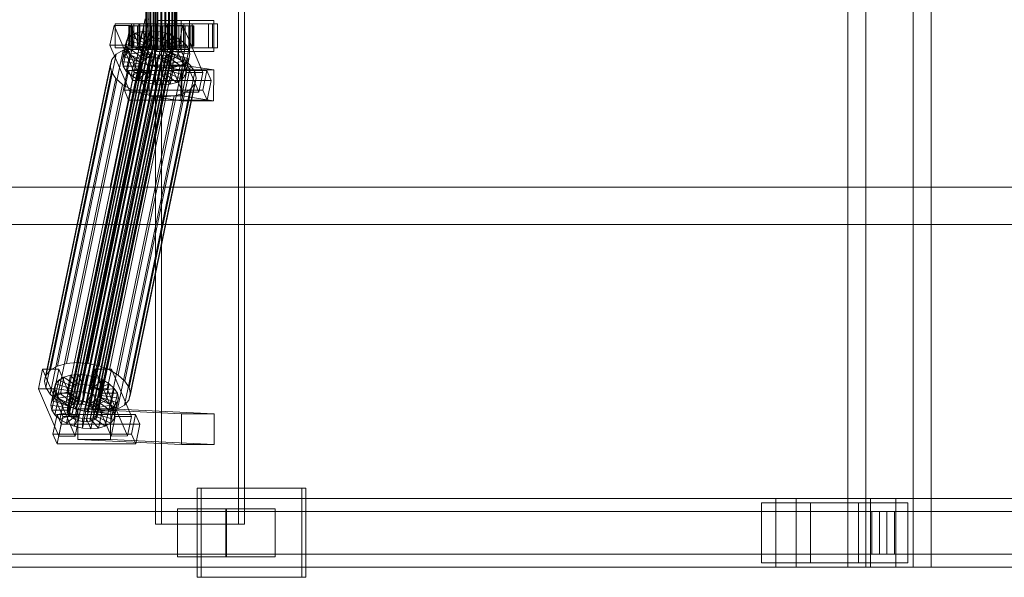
# Model space of a CAD drawing. Header units: millimetres. Extents: x -3490 to 61924, y -72580 to 6847.
# Tile 516 of 656: x 20044 to 20618, y -18456 to -18130. Entities that reach past the tile are written whole.
import ezdxf

# ---------------------------------------------------------------- set-up
doc = ezdxf.new("R2010")
doc.units = ezdxf.units.MM
doc.layers.add('superior_C02', color=7, linetype='Continuous', lineweight=0)

msp = doc.modelspace()

# ---------------------------------------------------------------- linework, layer by layer
at = {"layer": 'superior_C02'}
for p, q in [((20526.757, -17550), (20526.757, -18450)), ((20537.188, -18450), (20537.188, -17550)), ((20564.939, -18450), (20564.939, -17550)), ((20575.37, -17550), (20575.37, -18450)), ((20122.893, -17575), (20122.893, -18425)), ((20126.47, -18425), (20126.47, -17575)), ((20171.385, -18425), (20171.385, -17575)), ((20174.961, -17575), (20174.961, -18425)), ((20117.402, -18148), (20117.402, -17852)), ((20117.613, -18148), (20117.613, -17852)), ((20117.804, -18148), (20117.804, -17852)), ((20118.423, -18148), (20118.423, -17852)), ((20118.791, -18148), (20118.791, -17852)), ((20119.776, -18148), (20119.776, -17852)), ((20120.296, -18148), (20120.296, -17852)), ((20121.58, -18148), (20121.58, -17852)), ((20122.217, -18148), (20122.217, -17852)), ((20123.712, -18148), (20123.712, -17852)), ((20124.422, -18148), (20124.422, -17852)), ((20126.027, -18148), (20126.027, -17852)), ((20126.762, -18148), (20126.762, -17852)), ((20128.367, -18148), (20128.367, -17852)), ((20129.077, -18148), (20129.077, -17852)), ((20130.573, -18148), (20130.573, -17852)), ((20131.209, -18148), (20131.209, -17852)), ((20132.493, -18148), (20132.493, -17852)), ((20133.013, -18148), (20133.013, -17852)), ((20133.999, -18148), (20133.999, -17852)), ((20134.366, -18148), (20134.366, -17852)), ((20134.986, -17852), (20134.986, -18148)), ((20135.176, -18148), (20135.176, -17852)), ((20135.387, -18148), (20135.387, -17852)), ((20117.046, -18130), (20096.643, -18228.298)), ((20098.422, -18228.298), (20118.824, -18130)), ((20109.039, -18133), (20099.494, -18133)), ((20099.494, -18133), (20099.494, -18147)), ((20113.8, -18133), (20099.494, -18133)), ((20109.039, -18147), (20109.039, -18133)), ((20109.039, -18133), (20123.346, -18133)), ((20156.159, -18133), (20110.341, -18133)), ((20110.341, -18133), (20110.341, -18147)), ((20113.321, -18133), (20110.341, -18133)), ((20113.321, -18147), (20113.321, -18133)), ((20113.321, -18133), (20159.14, -18133)), ((20113.8, -18147), (20113.8, -18133)), ((20113.8, -18133), (20123.346, -18133)), ((20123.346, -18133), (20123.346, -18147)), ((20142.795, -18131), (20123.704, -18131)), ((20123.704, -18131), (20123.704, -18149)), ((20137.892, -18131), (20123.704, -18131)), ((20139.585, -18133), (20130.04, -18133)), ((20130.04, -18133), (20130.04, -18147)), ((20144.346, -18133), (20130.04, -18133)), ((20137.892, -18149), (20137.892, -18131)), ((20137.892, -18131), (20156.983, -18131)), ((20139.585, -18147), (20139.585, -18133)), ((20139.585, -18133), (20153.892, -18133)), ((20142.795, -18149), (20142.795, -18131)), ((20142.795, -18131), (20156.983, -18131)), ((20144.346, -18147), (20144.346, -18133)), ((20144.346, -18133), (20153.892, -18133)), ((20153.892, -18133), (20153.892, -18147)), ((20156.159, -18147), (20156.159, -18133)), ((20156.159, -18133), (20159.14, -18133)), ((20156.983, -18131), (20156.983, -18149)), ((20159.14, -18133), (20159.14, -18147)), ((20098.806, -18133.859), (20096.425, -18145.327)), ((20108.351, -18133.847), (20098.806, -18133.859)), ((20110.556, -18161.391), (20098.806, -18133.859)), ((20105.971, -18145.315), (20108.351, -18133.847)), ((20107.857, -18134), (20107.411, -18134)), ((20107.411, -18134), (20117.402, -18134)), ((20107.411, -18146), (20107.411, -18134)), ((20107.411, -18134), (20108.258, -18134)), ((20109.566, -18134), (20107.857, -18134)), ((20107.857, -18134), (20117.613, -18134)), ((20107.857, -18146), (20107.857, -18134)), ((20111.215, -18138.419), (20108.198, -18140.156)), ((20108.258, -18134), (20117.804, -18134)), ((20108.258, -18146), (20108.258, -18134)), ((20108.258, -18134), (20110.342, -18134)), ((20108.351, -18133.847), (20120.102, -18161.379)), ((20109.175, -18148.249), (20111.215, -18138.419)), ((20112.422, -18134), (20109.566, -18134)), ((20109.566, -18134), (20118.423, -18134)), ((20109.566, -18146), (20109.566, -18134)), ((20110.342, -18134), (20118.791, -18134)), ((20110.342, -18146), (20110.342, -18134)), ((20110.342, -18134), (20113.52, -18134)), ((20115.125, -18137.325), (20111.215, -18138.419)), ((20111.215, -18138.419), (20118.108, -18143.38)), ((20116.231, -18134), (20112.422, -18134)), ((20112.422, -18134), (20119.776, -18134)), ((20112.422, -18146), (20112.422, -18134)), ((20113.084, -18147.155), (20115.125, -18137.325)), ((20113.52, -18134), (20120.296, -18134)), ((20113.52, -18146), (20113.52, -18134)), ((20113.52, -18134), (20117.575, -18134)), ((20119.66, -18136.948), (20115.125, -18137.325)), ((20115.125, -18137.325), (20119.96, -18142.862)), ((20120.732, -18134), (20116.231, -18134)), ((20116.231, -18134), (20121.58, -18134)), ((20116.231, -18146), (20116.231, -18134)), ((20117.402, -18134), (20117.613, -18134)), ((20117.402, -18134), (20117.402, -18146)), ((20117.804, -18134), (20117.402, -18134)), ((20117.575, -18134), (20122.217, -18134)), ((20117.575, -18146), (20117.575, -18134)), ((20117.575, -18134), (20122.231, -18134)), ((20117.613, -18134), (20118.423, -18134)), ((20117.613, -18134), (20117.613, -18146)), ((20117.62, -18146.777), (20119.66, -18136.948)), ((20117.804, -18134), (20117.804, -18146)), ((20118.791, -18134), (20117.804, -18134)), ((20118.423, -18134), (20119.776, -18134)), ((20118.423, -18134), (20118.423, -18146)), ((20118.791, -18134), (20118.791, -18146)), ((20120.296, -18134), (20118.791, -18134)), ((20124.513, -18137.313), (20119.66, -18136.948)), ((20119.66, -18136.948), (20122.108, -18142.683)), ((20119.776, -18134), (20121.58, -18134)), ((20119.776, -18134), (20119.776, -18146)), ((20120.296, -18134), (20120.296, -18146)), ((20122.217, -18134), (20120.296, -18134)), ((20125.619, -18134), (20120.732, -18134)), ((20120.732, -18134), (20123.712, -18134)), ((20120.732, -18146), (20120.732, -18134)), ((20121.58, -18134), (20123.712, -18134)), ((20121.58, -18134), (20121.58, -18146)), ((20122.217, -18134), (20122.217, -18146)), ((20124.422, -18134), (20122.217, -18134)), ((20122.231, -18134), (20124.422, -18134)), ((20122.231, -18146), (20122.231, -18134)), ((20122.231, -18134), (20127.171, -18134)), ((20122.473, -18147.143), (20124.513, -18137.313)), ((20123.712, -18134), (20126.027, -18134)), ((20123.712, -18134), (20123.712, -18146)), ((20124.513, -18137.313), (20124.407, -18142.856)), ((20124.422, -18134), (20124.422, -18146)), ((20126.762, -18134), (20124.422, -18134)), ((20129.352, -18138.396), (20124.513, -18137.313)), ((20130.559, -18134), (20125.619, -18134)), ((20125.619, -18134), (20126.027, -18134)), ((20125.619, -18146), (20125.619, -18134)), ((20126.027, -18134), (20128.367, -18134)), ((20126.027, -18134), (20126.027, -18146)), ((20129.352, -18138.396), (20126.699, -18143.369)), ((20127.171, -18134), (20126.762, -18134)), ((20126.762, -18134), (20126.762, -18146)), ((20129.077, -18134), (20126.762, -18134)), ((20129.351, -18133.821), (20126.971, -18145.289)), ((20127.171, -18146), (20127.171, -18134)), ((20127.171, -18134), (20132.058, -18134)), ((20127.311, -18148.226), (20129.352, -18138.396)), ((20130.559, -18134), (20128.367, -18134)), ((20128.367, -18134), (20130.573, -18134)), ((20128.367, -18134), (20128.367, -18146)), ((20132.058, -18134), (20129.077, -18134)), ((20129.077, -18134), (20129.077, -18146)), ((20131.209, -18134), (20129.077, -18134)), ((20138.897, -18133.809), (20129.351, -18133.821)), ((20141.102, -18161.353), (20129.351, -18133.821)), ((20133.847, -18140.123), (20129.352, -18138.396)), ((20135.215, -18134), (20130.559, -18134)), ((20130.559, -18146), (20130.559, -18134)), ((20135.215, -18134), (20130.573, -18134)), ((20130.573, -18134), (20132.493, -18134)), ((20130.573, -18134), (20130.573, -18146)), ((20136.559, -18134), (20131.209, -18134)), ((20131.209, -18134), (20131.209, -18146)), ((20133.013, -18134), (20131.209, -18134)), ((20132.058, -18146), (20132.058, -18134)), ((20132.058, -18134), (20136.559, -18134)), ((20139.27, -18134), (20132.493, -18134)), ((20132.493, -18134), (20133.999, -18134)), ((20132.493, -18134), (20132.493, -18146)), ((20140.367, -18134), (20133.013, -18134)), ((20133.013, -18134), (20133.013, -18146)), ((20134.366, -18134), (20133.013, -18134)), ((20142.447, -18134), (20133.999, -18134)), ((20133.999, -18134), (20134.986, -18134)), ((20133.999, -18134), (20133.999, -18146)), ((20143.223, -18134), (20134.366, -18134)), ((20134.366, -18134), (20134.366, -18146)), ((20135.176, -18134), (20134.366, -18134)), ((20134.986, -18134), (20144.531, -18134)), ((20134.986, -18146), (20134.986, -18134)), ((20134.986, -18134), (20135.387, -18134)), ((20144.933, -18134), (20135.176, -18134)), ((20135.176, -18134), (20135.176, -18146)), ((20135.387, -18134), (20135.176, -18134)), ((20139.27, -18134), (20135.215, -18134)), ((20135.215, -18146), (20135.215, -18134)), ((20145.379, -18134), (20135.387, -18134)), ((20135.387, -18134), (20135.387, -18146)), ((20136.516, -18145.277), (20138.897, -18133.809)), ((20136.559, -18146), (20136.559, -18134)), ((20136.559, -18134), (20140.367, -18134)), ((20138.897, -18133.809), (20150.647, -18161.341)), ((20142.447, -18134), (20139.27, -18134)), ((20139.27, -18146), (20139.27, -18134)), ((20140.367, -18146), (20140.367, -18134)), ((20140.367, -18134), (20143.223, -18134)), ((20144.531, -18134), (20142.447, -18134)), ((20142.447, -18146), (20142.447, -18134)), ((20143.223, -18146), (20143.223, -18134)), ((20143.223, -18134), (20144.933, -18134)), ((20144.531, -18134), (20144.531, -18146)), ((20145.379, -18134), (20144.531, -18134)), ((20144.933, -18146), (20144.933, -18134)), ((20144.933, -18134), (20145.379, -18134)), ((20145.379, -18146), (20145.379, -18134)), ((20071.408, -18358.68), (20115.783, -18144.881)), ((20071.735, -18357.434), (20116.11, -18143.635)), ((20072.643, -18356.363), (20117.019, -18142.565)), ((20074.073, -18355.541), (20118.448, -18141.742)), ((20075.924, -18355.022), (20120.3, -18141.224)), ((20078.073, -18354.844), (20122.448, -18141.045)), ((20080.371, -18355.017), (20124.747, -18141.218)), ((20082.664, -18355.53), (20127.039, -18141.731)), ((20084.793, -18356.348), (20129.168, -18142.549)), ((20086.614, -18357.415), (20130.99, -18143.617)), ((20088.004, -18358.659), (20132.38, -18144.861)), ((20104.239, -18152.246), (20106.279, -18142.416)), ((20106.279, -18142.416), (20105.589, -18145.047)), ((20106.158, -18149.985), (20108.198, -18140.156)), ((20108.198, -18140.156), (20106.279, -18142.416)), ((20106.279, -18142.416), (20115.77, -18145.274)), ((20108.198, -18140.156), (20116.679, -18144.203)), ((20116.679, -18144.203), (20114.639, -18154.033)), ((20115.77, -18145.274), (20116.679, -18144.203)), ((20116.11, -18143.635), (20115.783, -18144.881)), ((20115.783, -18144.881), (20116.061, -18146.218)), ((20118.108, -18143.38), (20116.068, -18153.21)), ((20117.019, -18142.565), (20116.11, -18143.635)), ((20116.679, -18144.203), (20118.108, -18143.38)), ((20118.448, -18141.742), (20117.019, -18142.565)), ((20119.96, -18142.862), (20117.92, -18152.692)), ((20118.108, -18143.38), (20119.96, -18142.862)), ((20120.3, -18141.224), (20118.448, -18141.742)), ((20119.96, -18142.862), (20122.108, -18142.683)), ((20122.108, -18142.683), (20120.068, -18152.513)), ((20122.448, -18141.045), (20120.3, -18141.224)), ((20122.108, -18142.683), (20124.407, -18142.856)), ((20124.407, -18142.856), (20122.367, -18152.686)), ((20124.747, -18141.218), (20122.448, -18141.045)), ((20124.407, -18142.856), (20126.699, -18143.369)), ((20126.699, -18143.369), (20124.659, -18153.199)), ((20127.039, -18141.731), (20124.747, -18141.218)), ((20126.699, -18143.369), (20128.828, -18144.188)), ((20128.828, -18144.188), (20126.788, -18154.017)), ((20129.168, -18142.549), (20127.039, -18141.731)), ((20133.847, -18140.123), (20128.828, -18144.188)), ((20128.828, -18144.188), (20130.65, -18145.255)), ((20130.99, -18143.617), (20129.168, -18142.549)), ((20137.693, -18142.377), (20130.65, -18145.255)), ((20132.38, -18144.861), (20130.99, -18143.617)), ((20131.807, -18149.953), (20133.847, -18140.123)), ((20133.243, -18146.196), (20132.38, -18144.861)), ((20137.693, -18142.377), (20133.847, -18140.123)), ((20135.652, -18152.207), (20137.693, -18142.377)), ((20140.626, -18145.003), (20137.693, -18142.377)), ((20065.829, -18332.659), (20104.083, -18148.35)), ((20071.055, -18331.197), (20109.31, -18146.887)), ((20071.685, -18360.017), (20116.061, -18146.218)), ((20072.548, -18361.352), (20116.924, -18147.554)), ((20073.938, -18362.596), (20118.313, -18148.798)), ((20075.759, -18363.664), (20120.135, -18149.865)), ((20077.118, -18330.692), (20115.373, -18146.383)), ((20083.606, -18331.181), (20121.86, -18146.872)), ((20087.909, -18363.648), (20132.284, -18149.85)), ((20088.818, -18362.578), (20133.193, -18148.779)), ((20133.243, -18146.196), (20088.867, -18359.995)), ((20089.145, -18361.332), (20133.52, -18147.533)), ((20090.074, -18332.629), (20128.329, -18148.32)), ((20096.084, -18334.938), (20134.339, -18150.629)), ((20096.425, -18145.327), (20105.971, -18145.315)), ((20096.425, -18145.327), (20108.176, -18172.859)), ((20099.494, -18147), (20109.039, -18147)), ((20099.494, -18147), (20113.8, -18147)), ((20104.083, -18148.35), (20100.05, -18150.672)), ((20103.549, -18154.877), (20105.589, -18145.047)), ((20109.31, -18146.887), (20104.083, -18148.35)), ((20104.135, -18157.698), (20106.175, -18147.868)), ((20104.239, -18152.246), (20106.158, -18149.985)), ((20105.589, -18145.047), (20115.443, -18146.52)), ((20105.589, -18145.047), (20106.175, -18147.868)), ((20117.721, -18172.847), (20105.971, -18145.315)), ((20106.158, -18149.985), (20109.175, -18148.249)), ((20114.639, -18154.033), (20106.158, -18149.985)), ((20106.175, -18147.868), (20115.721, -18147.856)), ((20106.175, -18147.868), (20107.997, -18150.688)), ((20117.402, -18146), (20107.411, -18146)), ((20107.411, -18146), (20107.857, -18146)), ((20108.258, -18146), (20107.411, -18146)), ((20117.613, -18146), (20107.857, -18146)), ((20107.857, -18146), (20109.566, -18146)), ((20107.997, -18150.688), (20116.584, -18149.192)), ((20117.804, -18146), (20108.258, -18146)), ((20110.342, -18146), (20108.258, -18146)), ((20123.346, -18147), (20109.039, -18147)), ((20109.175, -18148.249), (20113.084, -18147.155)), ((20116.068, -18153.21), (20109.175, -18148.249)), ((20115.373, -18146.383), (20109.31, -18146.887)), ((20118.423, -18146), (20109.566, -18146)), ((20109.566, -18146), (20112.422, -18146)), ((20110.341, -18147), (20156.159, -18147)), ((20110.341, -18147), (20113.321, -18147)), ((20118.791, -18146), (20110.342, -18146)), ((20113.52, -18146), (20110.342, -18146)), ((20110.931, -18153.314), (20117.973, -18150.436)), ((20119.776, -18146), (20112.422, -18146)), ((20112.422, -18146), (20116.231, -18146)), ((20113.084, -18147.155), (20117.62, -18146.777)), ((20117.92, -18152.692), (20113.084, -18147.155)), ((20159.14, -18147), (20113.321, -18147)), ((20115.443, -18146.52), (20113.403, -18156.35)), ((20120.296, -18146), (20113.52, -18146)), ((20117.575, -18146), (20113.52, -18146)), ((20115.721, -18147.856), (20113.68, -18157.686)), ((20115.77, -18145.274), (20113.73, -18155.103)), ((20123.346, -18147), (20113.8, -18147)), ((20116.584, -18149.192), (20114.543, -18159.022)), ((20121.86, -18146.872), (20115.373, -18146.383)), ((20115.443, -18146.52), (20115.77, -18145.274)), ((20115.721, -18147.856), (20115.443, -18146.52)), ((20116.584, -18149.192), (20115.721, -18147.856)), ((20117.973, -18150.436), (20115.933, -18160.266)), ((20116.061, -18146.218), (20116.924, -18147.554)), ((20121.58, -18146), (20116.231, -18146)), ((20116.231, -18146), (20120.732, -18146)), ((20117.973, -18150.436), (20116.584, -18149.192)), ((20116.924, -18147.554), (20118.313, -18148.798)), ((20117.613, -18146), (20117.402, -18146)), ((20117.402, -18146), (20117.804, -18146)), ((20117.804, -18148), (20117.402, -18148)), ((20117.402, -18148), (20117.613, -18148)), ((20122.217, -18146), (20117.575, -18146)), ((20122.231, -18146), (20117.575, -18146)), ((20118.423, -18146), (20117.613, -18146)), ((20117.613, -18148), (20118.423, -18148)), ((20120.068, -18152.513), (20117.62, -18146.777)), ((20117.62, -18146.777), (20122.473, -18147.143)), ((20117.804, -18146), (20118.791, -18146)), ((20118.791, -18148), (20117.804, -18148)), ((20119.795, -18151.503), (20117.973, -18150.436)), ((20118.313, -18148.798), (20120.135, -18149.865)), ((20119.776, -18146), (20118.423, -18146)), ((20118.423, -18148), (20119.776, -18148)), ((20118.791, -18146), (20120.296, -18146)), ((20120.296, -18148), (20118.791, -18148)), ((20121.58, -18146), (20119.776, -18146)), ((20119.776, -18148), (20121.58, -18148)), ((20120.135, -18149.865), (20122.264, -18150.683)), ((20120.296, -18146), (20122.217, -18146)), ((20122.217, -18148), (20120.296, -18148)), ((20123.712, -18146), (20120.732, -18146)), ((20120.732, -18146), (20125.619, -18146)), ((20123.712, -18146), (20121.58, -18146)), ((20121.58, -18148), (20123.712, -18148)), ((20128.329, -18148.32), (20121.86, -18146.872)), ((20122.217, -18146), (20124.422, -18146)), ((20124.422, -18148), (20122.217, -18148)), ((20124.422, -18146), (20122.231, -18146)), ((20127.171, -18146), (20122.231, -18146)), ((20122.367, -18152.686), (20122.473, -18147.143)), ((20122.473, -18147.143), (20127.311, -18148.226)), ((20123.704, -18149), (20142.795, -18149)), ((20137.892, -18149), (20123.704, -18149)), ((20126.027, -18146), (20123.712, -18146)), ((20123.712, -18148), (20126.027, -18148)), ((20124.422, -18146), (20126.762, -18146)), ((20126.762, -18148), (20124.422, -18148)), ((20124.659, -18153.199), (20127.311, -18148.226)), ((20126.027, -18146), (20125.619, -18146)), ((20125.619, -18146), (20130.559, -18146)), ((20128.367, -18146), (20126.027, -18146)), ((20126.027, -18148), (20128.367, -18148)), ((20126.762, -18146), (20127.171, -18146)), ((20126.762, -18146), (20129.077, -18146)), ((20129.077, -18148), (20126.762, -18148)), ((20126.788, -18154.017), (20131.807, -18149.953)), ((20126.971, -18145.289), (20136.516, -18145.277)), ((20126.971, -18145.289), (20138.721, -18172.821)), ((20132.058, -18146), (20127.171, -18146)), ((20127.311, -18148.226), (20131.807, -18149.953)), ((20134.339, -18150.629), (20128.329, -18148.32)), ((20130.573, -18146), (20128.367, -18146)), ((20128.367, -18146), (20130.559, -18146)), ((20128.367, -18148), (20130.573, -18148)), ((20130.65, -18145.255), (20128.61, -18155.085)), ((20129.077, -18146), (20132.058, -18146)), ((20129.077, -18146), (20131.209, -18146)), ((20131.209, -18148), (20129.077, -18148)), ((20132.04, -18146.499), (20129.999, -18156.329)), ((20130.04, -18147), (20139.585, -18147)), ((20130.04, -18147), (20144.346, -18147)), ((20130.559, -18146), (20135.215, -18146)), ((20132.493, -18146), (20130.573, -18146)), ((20130.573, -18146), (20135.215, -18146)), ((20130.573, -18148), (20132.493, -18148)), ((20130.65, -18145.255), (20132.04, -18146.499)), ((20132.853, -18150.417), (20130.813, -18160.247)), ((20130.855, -18150.672), (20132.284, -18149.85)), ((20130.862, -18157.665), (20132.903, -18147.835)), ((20133.18, -18149.171), (20131.14, -18159.001)), ((20131.209, -18146), (20136.559, -18146)), ((20131.209, -18146), (20133.013, -18146)), ((20133.013, -18148), (20131.209, -18148)), ((20131.807, -18149.953), (20135.652, -18152.207)), ((20132.853, -18150.417), (20131.944, -18151.488)), ((20140.626, -18145.003), (20132.04, -18146.499)), ((20132.04, -18146.499), (20132.903, -18147.835)), ((20136.559, -18146), (20132.058, -18146)), ((20132.284, -18149.85), (20133.193, -18148.779)), ((20133.999, -18146), (20132.493, -18146)), ((20132.493, -18146), (20139.27, -18146)), ((20132.493, -18148), (20133.999, -18148)), ((20133.18, -18149.171), (20132.853, -18150.417)), ((20142.344, -18153.275), (20132.853, -18150.417)), ((20132.903, -18147.835), (20142.448, -18147.823)), ((20132.903, -18147.835), (20133.18, -18149.171)), ((20133.013, -18146), (20140.367, -18146)), ((20133.013, -18146), (20134.366, -18146)), ((20134.366, -18148), (20133.013, -18148)), ((20143.034, -18150.644), (20133.18, -18149.171)), ((20133.193, -18148.779), (20133.52, -18147.533)), ((20133.52, -18147.533), (20133.243, -18146.196)), ((20134.986, -18146), (20133.999, -18146)), ((20133.999, -18146), (20142.447, -18146)), ((20133.999, -18148), (20134.986, -18148)), ((20139.479, -18153.641), (20134.339, -18150.629)), ((20134.366, -18146), (20143.223, -18146)), ((20134.366, -18146), (20135.176, -18146)), ((20135.176, -18148), (20134.366, -18148)), ((20144.531, -18146), (20134.986, -18146)), ((20135.387, -18146), (20134.986, -18146)), ((20134.986, -18148), (20135.387, -18148)), ((20135.176, -18146), (20144.933, -18146)), ((20135.176, -18146), (20135.387, -18146)), ((20135.387, -18148), (20135.176, -18148)), ((20135.215, -18146), (20139.27, -18146)), ((20135.387, -18146), (20145.379, -18146)), ((20148.267, -18172.809), (20136.516, -18145.277)), ((20140.367, -18146), (20136.559, -18146)), ((20156.983, -18149), (20137.892, -18149)), ((20138.586, -18154.833), (20140.626, -18145.003)), ((20139.27, -18146), (20142.447, -18146)), ((20153.892, -18147), (20139.585, -18147)), ((20143.223, -18146), (20140.367, -18146)), ((20142.448, -18147.823), (20140.408, -18157.653)), ((20142.448, -18147.823), (20140.626, -18145.003)), ((20140.994, -18160.474), (20143.034, -18150.644)), ((20142.344, -18153.275), (20143.034, -18150.644)), ((20142.447, -18146), (20144.531, -18146)), ((20143.034, -18150.644), (20142.448, -18147.823)), ((20156.983, -18149), (20142.795, -18149)), ((20144.933, -18146), (20143.223, -18146)), ((20153.892, -18147), (20144.346, -18147)), ((20144.531, -18146), (20145.379, -18146)), ((20145.379, -18146), (20144.933, -18146)), ((20159.14, -18147), (20156.159, -18147)), ((20059.23, -18338.003), (20097.485, -18153.694)), ((20061.796, -18334.981), (20100.05, -18150.672)), ((20077.889, -18364.482), (20122.264, -18150.683)), ((20080.181, -18364.995), (20124.556, -18151.196)), ((20082.479, -18365.168), (20126.855, -18151.369)), ((20084.628, -18364.989), (20129.003, -18151.191)), ((20086.48, -18364.471), (20130.855, -18150.672)), ((20097.485, -18153.694), (20096.562, -18157.211)), ((20100.05, -18150.672), (20097.485, -18153.694)), ((20101.225, -18337.95), (20139.479, -18153.641)), ((20103.549, -18154.877), (20104.239, -18152.246)), ((20113.403, -18156.35), (20103.549, -18154.877)), ((20104.135, -18157.698), (20103.549, -18154.877)), ((20113.73, -18155.103), (20104.239, -18152.246)), ((20105.957, -18160.518), (20107.997, -18150.688)), ((20107.997, -18150.688), (20110.931, -18153.314)), ((20108.89, -18163.144), (20110.931, -18153.314)), ((20110.931, -18153.314), (20114.776, -18155.567)), ((20112.736, -18165.397), (20114.776, -18155.567)), ((20113.73, -18155.103), (20113.403, -18156.35)), ((20113.403, -18156.35), (20113.68, -18157.686)), ((20114.639, -18154.033), (20113.73, -18155.103)), ((20116.068, -18153.21), (20114.639, -18154.033)), ((20114.776, -18155.567), (20119.795, -18151.503)), ((20114.776, -18155.567), (20119.271, -18157.295)), ((20117.92, -18152.692), (20116.068, -18153.21)), ((20119.795, -18151.503), (20117.755, -18161.333)), ((20120.068, -18152.513), (20117.92, -18152.692)), ((20119.271, -18157.295), (20121.924, -18152.321)), ((20121.924, -18152.321), (20119.795, -18151.503)), ((20121.924, -18152.321), (20119.884, -18162.151)), ((20122.367, -18152.686), (20120.068, -18152.513)), ((20124.216, -18152.835), (20121.924, -18152.321)), ((20124.216, -18152.835), (20122.176, -18162.664)), ((20122.264, -18150.683), (20124.556, -18151.196)), ((20124.659, -18153.199), (20122.367, -18152.686)), ((20124.11, -18158.378), (20124.216, -18152.835)), ((20126.515, -18153.008), (20124.216, -18152.835)), ((20126.515, -18153.008), (20124.475, -18162.837)), ((20124.556, -18151.196), (20126.855, -18151.369)), ((20126.788, -18154.017), (20124.659, -18153.199)), ((20128.663, -18152.829), (20126.515, -18153.008)), ((20128.963, -18158.743), (20126.515, -18153.008)), ((20128.663, -18152.829), (20126.623, -18162.659)), ((20128.61, -18155.085), (20126.788, -18154.017)), ((20126.855, -18151.369), (20129.003, -18151.191)), ((20130.515, -18152.311), (20128.475, -18162.14)), ((20128.61, -18155.085), (20135.652, -18152.207)), ((20129.999, -18156.329), (20128.61, -18155.085)), ((20130.515, -18152.311), (20128.663, -18152.829)), ((20133.498, -18158.366), (20128.663, -18152.829)), ((20129.003, -18151.191), (20130.855, -18150.672)), ((20131.944, -18151.488), (20129.904, -18161.318)), ((20129.999, -18156.329), (20138.586, -18154.833)), ((20130.862, -18157.665), (20129.999, -18156.329)), ((20131.944, -18151.488), (20130.515, -18152.311)), ((20137.408, -18157.272), (20130.515, -18152.311)), ((20140.425, -18155.535), (20131.944, -18151.488)), ((20135.652, -18152.207), (20138.586, -18154.833)), ((20137.408, -18157.272), (20140.425, -18155.535)), ((20138.385, -18165.365), (20140.425, -18155.535)), ((20138.586, -18154.833), (20140.408, -18157.653)), ((20143.401, -18157.152), (20139.479, -18153.641)), ((20140.304, -18163.105), (20142.344, -18153.275)), ((20140.425, -18155.535), (20142.344, -18153.275)), ((20058.308, -18341.52), (20096.562, -18157.211)), ((20059.091, -18345.291), (20097.346, -18160.982)), ((20096.562, -18157.211), (20097.346, -18160.982)), ((20097.346, -18160.982), (20099.781, -18164.752)), ((20113.68, -18157.686), (20104.135, -18157.698)), ((20105.957, -18160.518), (20104.135, -18157.698)), ((20107.203, -18160.247), (20104.823, -18171.715)), ((20105.147, -18341.461), (20143.401, -18157.152)), ((20114.543, -18159.022), (20105.957, -18160.518)), ((20108.89, -18163.144), (20105.957, -18160.518)), ((20153.021, -18160.19), (20107.203, -18160.247)), ((20109.651, -18165.983), (20107.203, -18160.247)), ((20145.837, -18160.922), (20107.582, -18345.231)), ((20108.176, -18172.859), (20110.556, -18161.391)), ((20115.933, -18160.266), (20108.89, -18163.144)), ((20110.556, -18161.391), (20120.102, -18161.379)), ((20117.755, -18161.333), (20112.736, -18165.397)), ((20113.68, -18157.686), (20114.543, -18159.022)), ((20114.543, -18159.022), (20115.933, -18160.266)), ((20115.933, -18160.266), (20117.755, -18161.333)), ((20117.231, -18167.125), (20119.271, -18157.295)), ((20120.102, -18161.379), (20117.721, -18172.847)), ((20117.755, -18161.333), (20119.884, -18162.151)), ((20119.5, -18156.962), (20119.253, -18174.943)), ((20119.271, -18157.295), (20124.11, -18158.378)), ((20138.591, -18156.962), (20119.5, -18156.962)), ((20138.009, -18159.83), (20119.5, -18156.962)), ((20122.07, -18168.208), (20124.11, -18158.378)), ((20124.11, -18158.378), (20128.963, -18158.743)), ((20126.923, -18168.573), (20128.963, -18158.743)), ((20128.475, -18162.14), (20129.904, -18161.318)), ((20128.963, -18158.743), (20133.498, -18158.366)), ((20129.904, -18161.318), (20130.813, -18160.247)), ((20129.904, -18161.318), (20138.385, -18165.365)), ((20130.813, -18160.247), (20131.14, -18159.001)), ((20130.813, -18160.247), (20140.304, -18163.105)), ((20140.408, -18157.653), (20130.862, -18157.665)), ((20131.14, -18159.001), (20130.862, -18157.665)), ((20131.14, -18159.001), (20140.994, -18160.474)), ((20131.458, -18168.196), (20133.498, -18158.366)), ((20133.498, -18158.366), (20137.408, -18157.272)), ((20135.368, -18167.102), (20137.408, -18157.272)), ((20137.762, -18177.811), (20138.009, -18159.83)), ((20138.009, -18159.83), (20157.1, -18159.83)), ((20138.343, -18174.943), (20138.591, -18156.962)), ((20138.591, -18156.962), (20157.1, -18159.83)), ((20138.721, -18172.821), (20141.102, -18161.353)), ((20140.994, -18160.474), (20140.304, -18163.105)), ((20140.408, -18157.653), (20140.994, -18160.474)), ((20141.102, -18161.353), (20150.647, -18161.341)), ((20145.837, -18160.922), (20143.401, -18157.152)), ((20146.62, -18164.693), (20145.837, -18160.922)), ((20150.647, -18161.341), (20148.267, -18172.809)), ((20150.641, -18171.658), (20153.021, -18160.19)), ((20153.021, -18160.19), (20155.469, -18165.926)), ((20157.1, -18159.83), (20156.852, -18177.811)), ((20061.526, -18349.061), (20099.781, -18164.752)), ((20099.781, -18164.752), (20103.703, -18168.263)), ((20107.271, -18177.451), (20109.651, -18165.983)), ((20108.365, -18349.002), (20146.62, -18164.693)), ((20112.736, -18165.397), (20108.89, -18163.144)), ((20109.651, -18165.983), (20155.469, -18165.926)), ((20117.231, -18167.125), (20112.736, -18165.397)), ((20119.884, -18162.151), (20117.231, -18167.125)), ((20122.07, -18168.208), (20117.231, -18167.125)), ((20119.884, -18162.151), (20122.176, -18162.664)), ((20122.176, -18162.664), (20122.07, -18168.208)), ((20122.176, -18162.664), (20124.475, -18162.837)), ((20124.475, -18162.837), (20126.623, -18162.659)), ((20124.475, -18162.837), (20126.923, -18168.573)), ((20126.623, -18162.659), (20128.475, -18162.14)), ((20126.623, -18162.659), (20131.458, -18168.196)), ((20128.475, -18162.14), (20135.368, -18167.102)), ((20135.368, -18167.102), (20131.458, -18168.196)), ((20138.385, -18165.365), (20135.368, -18167.102)), ((20140.304, -18163.105), (20138.385, -18165.365)), ((20145.698, -18168.21), (20146.62, -18164.693)), ((20155.469, -18165.926), (20153.089, -18177.394)), ((20065.448, -18352.572), (20103.703, -18168.263)), ((20070.589, -18355.584), (20108.844, -18171.275)), ((20076.599, -18357.893), (20114.853, -18173.584)), ((20100.844, -18357.863), (20139.099, -18173.554)), ((20103.703, -18168.263), (20108.844, -18171.275)), ((20104.823, -18171.715), (20150.641, -18171.658)), ((20104.823, -18171.715), (20107.271, -18177.451)), ((20104.878, -18355.541), (20143.132, -18171.232)), ((20107.443, -18352.519), (20145.698, -18168.21)), ((20117.721, -18172.847), (20108.176, -18172.859)), ((20108.844, -18171.275), (20114.853, -18173.584)), ((20114.853, -18173.584), (20121.322, -18175.032)), ((20126.923, -18168.573), (20122.07, -18168.208)), ((20131.458, -18168.196), (20126.923, -18168.573)), ((20133.873, -18175.016), (20139.099, -18173.554)), ((20148.267, -18172.809), (20138.721, -18172.821)), ((20139.099, -18173.554), (20143.132, -18171.232)), ((20143.132, -18171.232), (20145.698, -18168.21)), ((20153.089, -18177.394), (20150.641, -18171.658)), ((20083.067, -18359.341), (20121.322, -18175.032)), ((20089.555, -18359.83), (20127.809, -18175.521)), ((20095.618, -18359.326), (20133.873, -18175.016)), ((20153.089, -18177.394), (20107.271, -18177.451)), ((20119.253, -18174.943), (20138.343, -18174.943)), ((20137.762, -18177.811), (20119.253, -18174.943)), ((20121.322, -18175.032), (20127.809, -18175.521)), ((20127.809, -18175.521), (20133.873, -18175.016)), ((20156.852, -18177.811), (20137.762, -18177.811)), ((20156.852, -18177.811), (20138.343, -18174.943)), ((20096.643, -18228.298), (19160.686, -18228.298)), ((19162.465, -18228.298), (20098.422, -18228.298)), ((20096.643, -18228.298), (20098.422, -18228.298)), ((21032.6, -18228.298), (20096.643, -18228.298)), ((20098.422, -18228.298), (21034.379, -18228.298)), ((24634.01, -18250), (15575.415, -18250)), ((15576.913, -18250), (24635.508, -18250)), ((20061.796, -18334.981), (20065.829, -18332.659)), ((20065.829, -18332.659), (20071.055, -18331.197)), ((20071.055, -18331.197), (20077.118, -18330.692)), ((20077.118, -18330.692), (20083.606, -18331.181)), ((20083.606, -18331.181), (20090.074, -18332.629)), ((20090.074, -18332.629), (20096.084, -18334.938)), ((20057.15, -18334.551), (20054.77, -18346.02)), ((20066.696, -18334.539), (20057.15, -18334.551)), ((20068.901, -18362.083), (20057.15, -18334.551)), ((20058.308, -18341.52), (20059.23, -18338.003)), ((20059.23, -18338.003), (20061.796, -18334.981)), ((20064.316, -18346.008), (20066.696, -18334.539)), ((20069.56, -18339.111), (20066.543, -18340.848)), ((20066.696, -18334.539), (20078.447, -18362.071)), ((20067.52, -18348.941), (20069.56, -18339.111)), ((20073.47, -18338.017), (20069.56, -18339.111)), ((20069.56, -18339.111), (20076.453, -18344.073)), ((20071.429, -18347.847), (20073.47, -18338.017)), ((20078.005, -18337.64), (20073.47, -18338.017)), ((20073.47, -18338.017), (20078.305, -18343.554)), ((20075.965, -18347.47), (20078.005, -18337.64)), ((20082.858, -18338.005), (20078.005, -18337.64)), ((20078.005, -18337.64), (20080.453, -18343.376)), ((20080.817, -18347.835), (20082.858, -18338.005)), ((20082.858, -18338.005), (20082.752, -18343.549)), ((20087.697, -18339.088), (20082.858, -18338.005)), ((20087.697, -18339.088), (20085.044, -18344.062)), ((20087.696, -18334.513), (20085.316, -18345.981)), ((20085.656, -18348.918), (20087.697, -18339.088)), ((20097.241, -18334.501), (20087.696, -18334.513)), ((20099.447, -18362.045), (20087.696, -18334.513)), ((20092.192, -18340.816), (20087.697, -18339.088)), ((20094.861, -18345.969), (20097.241, -18334.501)), ((20096.084, -18334.938), (20101.225, -18337.95)), ((20097.241, -18334.501), (20108.992, -18362.033)), ((20101.225, -18337.95), (20105.147, -18341.461)), ((20059.091, -18345.291), (20058.308, -18341.52)), ((20061.526, -18349.061), (20059.091, -18345.291)), ((20061.894, -18355.569), (20063.934, -18345.739)), ((20062.584, -18352.938), (20064.624, -18343.108)), ((20064.624, -18343.108), (20063.934, -18345.739)), ((20063.934, -18345.739), (20073.788, -18347.212)), ((20063.934, -18345.739), (20064.52, -18348.56)), ((20064.503, -18350.678), (20066.543, -18340.848)), ((20066.543, -18340.848), (20064.624, -18343.108)), ((20064.624, -18343.108), (20074.115, -18345.966)), ((20066.543, -18340.848), (20075.024, -18344.895)), ((20075.024, -18344.895), (20072.984, -18354.725)), ((20074.115, -18345.966), (20075.024, -18344.895)), ((20076.453, -18344.073), (20074.413, -18353.902)), ((20075.024, -18344.895), (20076.453, -18344.073)), ((20078.305, -18343.554), (20076.265, -18353.384)), ((20076.453, -18344.073), (20078.305, -18343.554)), ((20078.305, -18343.554), (20080.453, -18343.376)), ((20080.453, -18343.376), (20078.413, -18353.205)), ((20080.453, -18343.376), (20082.752, -18343.549)), ((20082.752, -18343.549), (20080.712, -18353.378)), ((20082.752, -18343.549), (20085.044, -18344.062)), ((20085.044, -18344.062), (20083.004, -18353.892)), ((20085.044, -18344.062), (20087.173, -18344.88)), ((20087.173, -18344.88), (20085.133, -18354.71)), ((20092.192, -18340.816), (20087.173, -18344.88)), ((20087.173, -18344.88), (20088.995, -18345.947)), ((20096.037, -18343.069), (20088.995, -18345.947)), ((20090.152, -18350.645), (20092.192, -18340.816)), ((20098.971, -18345.695), (20090.384, -18347.191)), ((20096.037, -18343.069), (20092.192, -18340.816)), ((20093.997, -18352.899), (20096.037, -18343.069)), ((20098.971, -18345.695), (20096.037, -18343.069)), ((20096.931, -18355.525), (20098.971, -18345.695)), ((20100.793, -18348.515), (20098.971, -18345.695)), ((20105.147, -18341.461), (20107.582, -18345.231)), ((20107.582, -18345.231), (20108.365, -18349.002)), ((20054.77, -18346.02), (20064.316, -18346.008)), ((20054.77, -18346.02), (20066.521, -18373.551)), ((20065.448, -18352.572), (20061.526, -18349.061)), ((20062.48, -18358.39), (20064.52, -18348.56)), ((20062.584, -18352.938), (20064.503, -18350.678)), ((20064.302, -18361.21), (20066.342, -18351.38)), ((20076.066, -18373.539), (20064.316, -18346.008)), ((20064.503, -18350.678), (20067.52, -18348.941)), ((20072.984, -18354.725), (20064.503, -18350.678)), ((20064.52, -18348.56), (20074.065, -18348.548)), ((20064.52, -18348.56), (20066.342, -18351.38)), ((20066.342, -18351.38), (20074.928, -18349.884)), ((20066.342, -18351.38), (20069.275, -18354.006)), ((20067.52, -18348.941), (20071.429, -18347.847)), ((20074.413, -18353.902), (20067.52, -18348.941)), ((20069.275, -18354.006), (20076.318, -18351.128)), ((20071.429, -18347.847), (20075.965, -18347.47)), ((20076.265, -18353.384), (20071.429, -18347.847)), ((20073.788, -18347.212), (20071.748, -18357.042)), ((20074.065, -18348.548), (20072.025, -18358.378)), ((20074.115, -18345.966), (20072.075, -18355.796)), ((20074.928, -18349.884), (20072.888, -18359.714)), ((20073.788, -18347.212), (20074.115, -18345.966)), ((20074.065, -18348.548), (20073.788, -18347.212)), ((20074.928, -18349.884), (20074.065, -18348.548)), ((20076.318, -18351.128), (20074.278, -18360.958)), ((20076.318, -18351.128), (20074.928, -18349.884)), ((20078.413, -18353.205), (20075.965, -18347.47)), ((20075.965, -18347.47), (20080.817, -18347.835)), ((20078.14, -18352.196), (20076.318, -18351.128)), ((20080.712, -18353.378), (20080.817, -18347.835)), ((20080.817, -18347.835), (20085.656, -18348.918)), ((20083.004, -18353.892), (20085.656, -18348.918)), ((20085.133, -18354.71), (20090.152, -18350.645)), ((20085.316, -18345.981), (20094.861, -18345.969)), ((20085.316, -18345.981), (20097.066, -18373.513)), ((20085.656, -18348.918), (20090.152, -18350.645)), ((20088.995, -18345.947), (20086.955, -18355.777)), ((20090.384, -18347.191), (20088.344, -18357.021)), ((20088.995, -18345.947), (20090.384, -18347.191)), ((20091.198, -18351.109), (20089.158, -18360.939)), ((20089.207, -18358.357), (20091.247, -18348.527)), ((20091.525, -18349.863), (20089.485, -18359.693)), ((20090.152, -18350.645), (20093.997, -18352.899)), ((20091.198, -18351.109), (20090.289, -18352.18)), ((20090.384, -18347.191), (20091.247, -18348.527)), ((20091.525, -18349.863), (20091.198, -18351.109)), ((20100.689, -18353.967), (20091.198, -18351.109)), ((20091.247, -18348.527), (20100.793, -18348.515)), ((20091.247, -18348.527), (20091.525, -18349.863)), ((20101.379, -18351.336), (20091.525, -18349.863)), ((20106.612, -18373.501), (20094.861, -18345.969)), ((20100.793, -18348.515), (20098.753, -18358.345)), ((20099.338, -18361.166), (20101.379, -18351.336)), ((20100.689, -18353.967), (20101.379, -18351.336)), ((20101.379, -18351.336), (20100.793, -18348.515)), ((20108.365, -18349.002), (20107.443, -18352.519)), ((20061.894, -18355.569), (20062.584, -18352.938)), ((20071.748, -18357.042), (20061.894, -18355.569)), ((20062.48, -18358.39), (20061.894, -18355.569)), ((20072.075, -18355.796), (20062.584, -18352.938)), ((20070.589, -18355.584), (20065.448, -18352.572)), ((20067.235, -18363.836), (20069.275, -18354.006)), ((20069.275, -18354.006), (20073.121, -18356.26)), ((20076.599, -18357.893), (20070.589, -18355.584)), ((20071.081, -18366.09), (20073.121, -18356.26)), ((20071.735, -18357.434), (20072.643, -18356.363)), ((20072.075, -18355.796), (20071.748, -18357.042)), ((20071.748, -18357.042), (20072.025, -18358.378)), ((20072.984, -18354.725), (20072.075, -18355.796)), ((20072.643, -18356.363), (20074.073, -18355.541)), ((20074.413, -18353.902), (20072.984, -18354.725)), ((20073.121, -18356.26), (20078.14, -18352.196)), ((20073.121, -18356.26), (20077.616, -18357.987)), ((20074.073, -18355.541), (20075.924, -18355.022)), ((20076.265, -18353.384), (20074.413, -18353.902)), ((20075.924, -18355.022), (20078.073, -18354.844)), ((20078.14, -18352.196), (20076.099, -18362.025)), ((20078.413, -18353.205), (20076.265, -18353.384)), ((20077.616, -18357.987), (20080.269, -18353.014)), ((20078.073, -18354.844), (20080.371, -18355.017)), ((20080.269, -18353.014), (20078.14, -18352.196)), ((20080.269, -18353.014), (20078.229, -18362.843)), ((20080.712, -18353.378), (20078.413, -18353.205)), ((20082.561, -18353.527), (20080.269, -18353.014)), ((20080.371, -18355.017), (20082.664, -18355.53)), ((20082.561, -18353.527), (20080.521, -18363.357)), ((20083.004, -18353.892), (20080.712, -18353.378)), ((20082.455, -18359.07), (20082.561, -18353.527)), ((20084.86, -18353.7), (20082.561, -18353.527)), ((20082.664, -18355.53), (20084.793, -18356.348)), ((20084.86, -18353.7), (20082.819, -18363.53)), ((20085.133, -18354.71), (20083.004, -18353.892)), ((20084.793, -18356.348), (20086.614, -18357.415)), ((20087.008, -18353.521), (20084.86, -18353.7)), ((20087.308, -18359.436), (20084.86, -18353.7)), ((20087.008, -18353.521), (20084.968, -18363.351)), ((20086.955, -18355.777), (20085.133, -18354.71)), ((20088.86, -18353.003), (20086.82, -18362.833)), ((20086.955, -18355.777), (20093.997, -18352.899)), ((20088.344, -18357.021), (20086.955, -18355.777)), ((20088.86, -18353.003), (20087.008, -18353.521)), ((20091.843, -18359.058), (20087.008, -18353.521)), ((20090.289, -18352.18), (20088.249, -18362.01)), ((20088.344, -18357.021), (20096.931, -18355.525)), ((20089.207, -18358.357), (20088.344, -18357.021)), ((20090.289, -18352.18), (20088.86, -18353.003)), ((20095.753, -18357.964), (20088.86, -18353.003)), ((20098.77, -18356.228), (20090.289, -18352.18)), ((20093.997, -18352.899), (20096.931, -18355.525)), ((20095.753, -18357.964), (20098.77, -18356.228)), ((20096.73, -18366.057), (20098.77, -18356.228)), ((20096.931, -18355.525), (20098.753, -18358.345)), ((20098.648, -18363.797), (20100.689, -18353.967)), ((20098.77, -18356.228), (20100.689, -18353.967)), ((20104.878, -18355.541), (20100.844, -18357.863)), ((20107.443, -18352.519), (20104.878, -18355.541)), ((20072.025, -18358.378), (20062.48, -18358.39)), ((20064.302, -18361.21), (20062.48, -18358.39)), ((20065.548, -18360.939), (20063.167, -18372.408)), ((20072.888, -18359.714), (20064.302, -18361.21)), ((20067.235, -18363.836), (20064.302, -18361.21)), ((20111.366, -18360.882), (20065.548, -18360.939)), ((20067.996, -18366.675), (20065.548, -18360.939)), ((20066.521, -18373.551), (20068.901, -18362.083)), ((20074.278, -18360.958), (20067.235, -18363.836)), ((20068.901, -18362.083), (20078.447, -18362.071)), ((20076.099, -18362.025), (20071.081, -18366.09)), ((20071.408, -18358.68), (20071.735, -18357.434)), ((20071.685, -18360.017), (20071.408, -18358.68)), ((20072.548, -18361.352), (20071.685, -18360.017)), ((20072.025, -18358.378), (20072.888, -18359.714)), ((20073.938, -18362.596), (20072.548, -18361.352)), ((20072.888, -18359.714), (20074.278, -18360.958)), ((20075.759, -18363.664), (20073.938, -18362.596)), ((20074.278, -18360.958), (20076.099, -18362.025)), ((20075.576, -18367.817), (20077.616, -18357.987)), ((20078.229, -18362.843), (20075.576, -18367.817)), ((20078.447, -18362.071), (20076.066, -18373.539)), ((20076.099, -18362.025), (20078.229, -18362.843)), ((20083.067, -18359.341), (20076.599, -18357.893)), ((20077.616, -18357.987), (20082.455, -18359.07)), ((20077.759, -18357.646), (20077.683, -18375.644)), ((20096.85, -18357.646), (20077.759, -18357.646)), ((20138.152, -18360.514), (20077.759, -18357.646)), ((20078.229, -18362.843), (20080.521, -18363.357)), ((20080.415, -18368.9), (20082.455, -18359.07)), ((20082.455, -18359.07), (20087.308, -18359.436)), ((20089.555, -18359.83), (20083.067, -18359.341)), ((20084.968, -18363.351), (20086.82, -18362.833)), ((20085.267, -18369.265), (20087.308, -18359.436)), ((20086.614, -18357.415), (20088.004, -18358.659)), ((20086.82, -18362.833), (20088.249, -18362.01)), ((20086.82, -18362.833), (20093.713, -18367.794)), ((20087.308, -18359.436), (20091.843, -18359.058)), ((20088.818, -18362.578), (20087.909, -18363.648)), ((20088.004, -18358.659), (20088.867, -18359.995)), ((20088.249, -18362.01), (20089.158, -18360.939)), ((20088.249, -18362.01), (20096.73, -18366.057)), ((20089.145, -18361.332), (20088.818, -18362.578)), ((20088.867, -18359.995), (20089.145, -18361.332)), ((20089.158, -18360.939), (20089.485, -18359.693)), ((20089.158, -18360.939), (20098.648, -18363.797)), ((20098.753, -18358.345), (20089.207, -18358.357)), ((20089.485, -18359.693), (20089.207, -18358.357)), ((20089.485, -18359.693), (20099.338, -18361.166)), ((20095.618, -18359.326), (20089.555, -18359.83)), ((20089.803, -18368.888), (20091.843, -18359.058)), ((20091.843, -18359.058), (20095.753, -18357.964)), ((20093.713, -18367.794), (20095.753, -18357.964)), ((20100.844, -18357.863), (20095.618, -18359.326)), ((20096.774, -18375.644), (20096.85, -18357.646)), ((20096.85, -18357.646), (20157.243, -18360.514)), ((20097.066, -18373.513), (20099.447, -18362.045)), ((20099.338, -18361.166), (20098.648, -18363.797)), ((20098.753, -18358.345), (20099.338, -18361.166)), ((20099.447, -18362.045), (20108.992, -18362.033)), ((20108.992, -18362.033), (20106.612, -18373.501)), ((20108.986, -18372.35), (20111.366, -18360.882)), ((20111.366, -18360.882), (20113.814, -18366.618)), ((20138.076, -18378.512), (20138.152, -18360.514)), ((20138.152, -18360.514), (20157.243, -18360.514)), ((20157.243, -18360.514), (20157.167, -18378.512)), ((20065.616, -18378.143), (20067.996, -18366.675)), ((20071.081, -18366.09), (20067.235, -18363.836)), ((20067.996, -18366.675), (20113.814, -18366.618)), ((20075.576, -18367.817), (20071.081, -18366.09)), ((20080.415, -18368.9), (20075.576, -18367.817)), ((20077.889, -18364.482), (20075.759, -18363.664)), ((20080.181, -18364.995), (20077.889, -18364.482)), ((20082.479, -18365.168), (20080.181, -18364.995)), ((20080.521, -18363.357), (20080.415, -18368.9)), ((20080.521, -18363.357), (20082.819, -18363.53)), ((20084.628, -18364.989), (20082.479, -18365.168)), ((20082.819, -18363.53), (20084.968, -18363.351)), ((20082.819, -18363.53), (20085.267, -18369.265)), ((20086.48, -18364.471), (20084.628, -18364.989)), ((20084.968, -18363.351), (20089.803, -18368.888)), ((20087.909, -18363.648), (20086.48, -18364.471)), ((20093.713, -18367.794), (20089.803, -18368.888)), ((20096.73, -18366.057), (20093.713, -18367.794)), ((20098.648, -18363.797), (20096.73, -18366.057)), ((20113.814, -18366.618), (20111.434, -18378.086)), ((20063.167, -18372.408), (20108.986, -18372.35)), ((20063.167, -18372.408), (20065.616, -18378.143)), ((20076.066, -18373.539), (20066.521, -18373.551)), ((20085.267, -18369.265), (20080.415, -18368.9)), ((20089.803, -18368.888), (20085.267, -18369.265)), ((20106.612, -18373.501), (20097.066, -18373.513)), ((20111.434, -18378.086), (20108.986, -18372.35)), ((20111.434, -18378.086), (20065.616, -18378.143)), ((20077.683, -18375.644), (20096.774, -18375.644)), ((20138.076, -18378.512), (20077.683, -18375.644)), ((20157.167, -18378.512), (20096.774, -18375.644)), ((20157.167, -18378.512), (20138.076, -18378.512)), ((20208.346, -18404), (20147.255, -18404)), ((20147.255, -18404), (20147.255, -18456)), ((20149.64, -18404), (20147.255, -18404)), ((20149.64, -18456), (20149.64, -18404)), ((20149.64, -18404), (20210.731, -18404)), ((20208.346, -18456), (20208.346, -18404)), ((20208.346, -18404), (20210.731, -18404)), ((20210.731, -18404), (20210.731, -18456)), ((20484.747, -18410), (19339.287, -18410)), ((19351.209, -18410), (20496.669, -18410)), ((20539.887, -18410), (19394.427, -18410)), ((19409.329, -18410), (20554.789, -18410)), ((20505.026, -18412.5), (20476.39, -18412.5)), ((20476.39, -18412.5), (20476.39, -18447.5)), ((20533.02, -18412.5), (20476.39, -18412.5)), ((20484.747, -18410), (20484.747, -18450)), ((20496.669, -18410), (20484.747, -18410)), ((21630.207, -18410), (20484.747, -18410)), ((20496.669, -18450), (20496.669, -18410)), ((20496.669, -18410), (21642.129, -18410)), ((20505.026, -18447.5), (20505.026, -18412.5)), ((20505.026, -18412.5), (20561.656, -18412.5)), ((20533.02, -18447.5), (20533.02, -18412.5)), ((20533.02, -18412.5), (20561.656, -18412.5)), ((20539.887, -18410), (20539.887, -18450)), ((20554.789, -18410), (20539.887, -18410)), ((21685.346, -18410), (20539.887, -18410)), ((20554.789, -18450), (20554.789, -18410)), ((20554.789, -18410), (21700.249, -18410)), ((20561.656, -18412.5), (20561.656, -18447.5)), ((20545.161, -18417.5), (19343.072, -18417.5)), ((19347.425, -18417.5), (20549.514, -18417.5)), ((20164.438, -18416), (20135.801, -18416)), ((20135.801, -18416), (20135.801, -18444)), ((20164.079, -18416), (20135.801, -18416)), ((20164.079, -18444), (20164.079, -18416)), ((20164.079, -18416), (20192.715, -18416)), ((20164.438, -18444), (20164.438, -18416)), ((20164.438, -18416), (20192.715, -18416)), ((20192.715, -18416), (20192.715, -18444)), ((20540.683, -18417.5), (20553.993, -18417.5)), ((20540.683, -18442.5), (20540.683, -18417.5)), ((21629.513, -18417.5), (20540.683, -18417.5)), ((20545.161, -18417.5), (20545.161, -18442.5)), ((20549.514, -18417.5), (20545.161, -18417.5)), ((20549.514, -18442.5), (20549.514, -18417.5)), ((20553.993, -18417.5), (20553.993, -18442.5)), ((20553.993, -18417.5), (21642.823, -18417.5)), ((20122.893, -18425), (20171.385, -18425)), ((20122.893, -18425), (20126.47, -18425)), ((20174.961, -18425), (20126.47, -18425)), ((20174.961, -18425), (20171.385, -18425)), ((19343.072, -18442.5), (20545.161, -18442.5)), ((19347.425, -18442.5), (20549.514, -18442.5)), ((20553.993, -18442.5), (20540.683, -18442.5)), ((20540.683, -18442.5), (21629.513, -18442.5)), ((20545.161, -18442.5), (20549.514, -18442.5)), ((20553.993, -18442.5), (21642.823, -18442.5)), ((20135.801, -18444), (20164.438, -18444)), ((20135.801, -18444), (20164.079, -18444)), ((20192.715, -18444), (20164.079, -18444)), ((20192.715, -18444), (20164.438, -18444)), ((20476.39, -18447.5), (20505.026, -18447.5)), ((20533.02, -18447.5), (20476.39, -18447.5)), ((20561.656, -18447.5), (20505.026, -18447.5)), ((20561.656, -18447.5), (20533.02, -18447.5)), ((19339.287, -18450), (20484.747, -18450)), ((19351.209, -18450), (20496.669, -18450)), ((19394.427, -18450), (20539.887, -18450)), ((19409.329, -18450), (20554.789, -18450)), ((20484.747, -18450), (20496.669, -18450)), ((20484.747, -18450), (21630.207, -18450)), ((20496.669, -18450), (21642.129, -18450)), ((20526.757, -18450), (20564.939, -18450)), ((20526.757, -18450), (20537.188, -18450)), ((20575.37, -18450), (20537.188, -18450)), ((20539.887, -18450), (20554.789, -18450)), ((20539.887, -18450), (21685.346, -18450)), ((20554.789, -18450), (21700.249, -18450)), ((20575.37, -18450), (20564.939, -18450)), ((20147.255, -18456), (20208.346, -18456)), ((20147.255, -18456), (20149.64, -18456)), ((20210.731, -18456), (20149.64, -18456)), ((20210.731, -18456), (20208.346, -18456))]:
    msp.add_line(p, q, dxfattribs=at)

doc.saveas('drawing.dxf')
